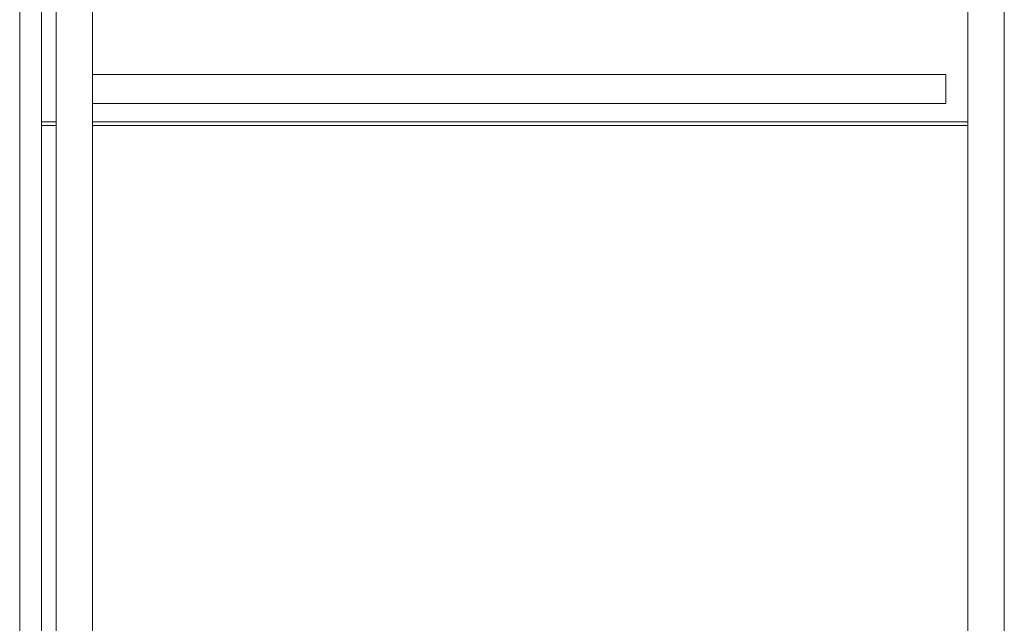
# Model space of a CAD drawing. Header units: millimetres. Extents: x -281 to 121694, y -16481 to 65128.
# Tile 305 of 656: x 20740 to 22090, y 26542 to 27370. Entities that reach past the tile are written whole.
import ezdxf

# ---------------------------------------------------------------- set-up
doc = ezdxf.new("R2010")
doc.units = ezdxf.units.MM
for name, color, linetype, lineweight in [('A--L28__Hoofddraagconstructies', 3, 'Continuous', 5), ('A--L34__BalustradesLeuningen', 1, 'Continuous', 5), ('A--LD21__DetailPenFijnHidden', 1, 'Continuous', 5)]:
    doc.layers.add(name, color=color, linetype=linetype, lineweight=lineweight)

# ---------------------------------------------------------------- blocks, each defined once
blk = doc.blocks.new('NLRS_24_10_SF_3_stringer_gen_cpz - NLRS_24_10_xx_stringer v_v_ glazen leuning_gen_cpz-V144-L_80_ 16')
at = {"layer": 'A--L28__Hoofddraagconstructies'}
for p, q in [((-85, 0), (-85, -2750)), ((-35, -2750), (-35, 0)), ((-15, -2750), (-15, 0))]:
    blk.add_line(p, q, dxfattribs=at)
blk = doc.blocks.new('NLRS_24_10_SF_3_stringer_gen_cpz - NLRS_24_10_xx_stringer v_v_ glazen leuning_gen_cpz-V145-L_80_ 16')
at = {"layer": 'A--LD21__DetailPenFijnHidden'}
for p, q in [((-35, 2750), (-35, 0)), ((15, 0), (15, 2750))]:
    blk.add_line(p, q, dxfattribs=at)
blk = doc.blocks.new('NLRS_24_10_SF_1_traptrede_gen_cpz - NLRS_24_10_xx_SF_1_traptrede_gen_cpz-V149-L_80_ 16')
at = {"layer": 'A--LD21__DetailPenFijnHidden'}
for p, q in [((595, -65), (-575, -65)), ((595, -105), (595, -65)), ((-575.2, -105), (595, -105)), ((-624.5, -130), (-645, -130)), ((-624.5, -130), (-645, -130)), ((625.2, -130), (-575.2, -130)), ((625.2, -130), (-575.2, -130)), ((-624.7, -135), (-645, -135)), ((625.1, -135), (-575.1, -135))]:
    blk.add_line(p, q, dxfattribs=at)
blk = doc.blocks.new('NLRS_34_RAI_upright array_gen_cpz - NLRS_34_RAI_upright array_gen_cpz-V151-L_80_ 16')
at = {"layer": 'A--L34__BalustradesLeuningen'}
blk.add_line((-20, 916.7), (-20, -1833.2), dxfattribs=at)

msp = doc.modelspace()

# ---------------------------------------------------------------- block references
at = {"layer": 'A--L28__Hoofddraagconstructies', "rotation": 180}
msp.add_blockref('NLRS_24_10_SF_3_stringer_gen_cpz - NLRS_24_10_xx_stringer v_v_ glazen leuning_gen_cpz-V144-L_80_ 16', (20755, 25975), dxfattribs=at)
at = {"layer": 'A--L34__BalustradesLeuningen', "rotation": 180}
msp.add_blockref('NLRS_34_RAI_upright array_gen_cpz - NLRS_34_RAI_upright array_gen_cpz-V151-L_80_ 16', (20720, 26891.7), dxfattribs=at)
at = {"layer": 'A--LD21__DetailPenFijnHidden'}
for name, p in [('NLRS_24_10_SF_3_stringer_gen_cpz - NLRS_24_10_xx_stringer v_v_ glazen leuning_gen_cpz-V145-L_80_ 16', (22075, 25975)), ('NLRS_24_10_SF_1_traptrede_gen_cpz - NLRS_24_10_xx_SF_1_traptrede_gen_cpz-V149-L_80_ 16', (21415, 27360))]:
    msp.add_blockref(name, p, dxfattribs=at)

doc.saveas('drawing.dxf')
